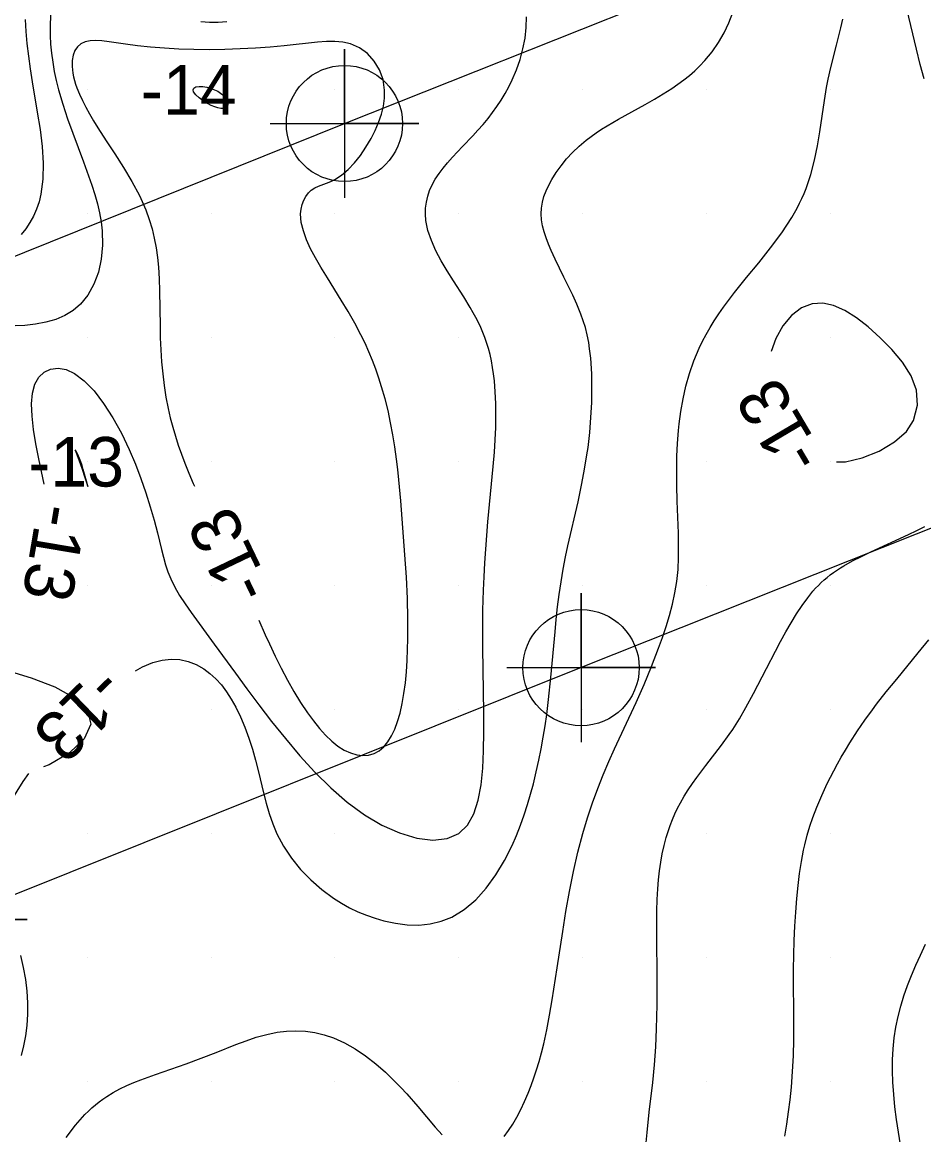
# Model space of a CAD drawing. Extents: x 2602990 to 2605851, y 618069 to 619180.
# Drawn here: x 2604237.38 to 2604273.75, y 618737.85 to 618782.73 of the extents above; entities that cross this region are included whole.
import ezdxf

# ---------------------------------------------------------------- set-up
doc = ezdxf.new("R2010")
doc.units = 0
for name, color, linetype in [('Default', 7, 'Continuous'), ('DTM Contours Minor', 7, 'Continuous'), ('DTM Contours Minor Text', 7, 'Continuous'), ('Exist DTM Scan Elevation Point', 7, 'Continuous'), ('Exist Structure Major Deck Tunnel Box Culvert', 7, 'Continuous'), ('Exist Structure Major Deck Tunnel Box Culvert Cogo Point CELL', 7, 'Continuous')]:
    doc.layers.add(name, color=color, linetype=linetype)

# ---------------------------------------------------------------- blocks, each defined once
blk = doc.blocks.new('POINT_DISPLAY')
at = {"layer": 'Default'}
blk.add_line((0, 0), (0, 0), dxfattribs=at)
blk = doc.blocks.new('EXIST STRUCTURE MAJOR DECK TUNNEL BOX CULVERT COGO POINT')
at = {"layer": 'Exist Structure Major Deck Tunnel Box Culvert Cogo Point CELL'}
blk.add_lwpolyline([(-0.06, 0), (0.06, 0), (0, 0), (0, 0.06), (0, -0.06)], dxfattribs=at)
blk.add_circle((0, 0), 0.04688, dxfattribs=at)

msp = doc.modelspace()

# ---------------------------------------------------------------- linework, layer by layer
at = {"layer": 'DTM Contours Minor'}
for points in [[(2604273.776, 618780.446), (2604273.614, 618781.033), (2604273.461, 618781.646), (2604272.925, 618783.904)], [(2604238.542, 618783.15), (2604238.512, 618782.684), (2604238.511, 618782.199), (2604238.529, 618781.844), (2604238.563, 618781.484), (2604238.612, 618781.118), (2604238.676, 618780.748), (2604238.755, 618780.375), (2604238.848, 618779.999), (2604239.017, 618779.421), (2604239.211, 618778.84), (2604239.422, 618778.259), (2604239.856, 618777.106), (2604240.063, 618776.539), (2604240.193, 618776.16), (2604240.312, 618775.784), (2604240.416, 618775.412), (2604240.502, 618775.043), (2604240.569, 618774.677), (2604240.611, 618774.314), (2604240.625, 618773.737), (2604240.573, 618773.178), (2604240.456, 618772.648), (2604240.275, 618772.16), (2604240.033, 618771.725), (2604239.731, 618771.355), (2604239.434, 618771.102), (2604239.101, 618770.899), (2604238.736, 618770.742), (2604238.342, 618770.626), (2604237.923, 618770.548), (2604237.484, 618770.503), (2604237.099, 618770.489)], [(2604241.951, 618756.569), (2604242.24, 618756.732), (2604242.657, 618756.906), (2604243.025, 618757), (2604243.386, 618757.036), (2604243.737, 618757.017), (2604244.076, 618756.945), (2604244.399, 618756.823), (2604244.705, 618756.652), (2604244.958, 618756.464), (2604245.195, 618756.245), (2604245.418, 618755.996), (2604245.626, 618755.721), (2604245.819, 618755.423), (2604245.998, 618755.104), (2604246.191, 618754.707), (2604246.367, 618754.289), (2604246.525, 618753.855), (2604246.669, 618753.41), (2604246.8, 618752.956), (2604246.919, 618752.497), (2604247.123, 618751.645), (2604247.23, 618751.223), (2604247.35, 618750.806), (2604247.49, 618750.396), (2604247.657, 618749.996), (2604247.924, 618749.49), (2604248.245, 618749.006), (2604248.613, 618748.551), (2604249.022, 618748.127), (2604249.466, 618747.739), (2604249.94, 618747.393), (2604250.261, 618747.191), (2604250.59, 618747.009), (2604250.927, 618746.847), (2604251.27, 618746.704), (2604251.617, 618746.582), (2604251.968, 618746.481), (2604252.441, 618746.379), (2604252.915, 618746.32), (2604253.383, 618746.311), (2604253.842, 618746.356), (2604254.289, 618746.461), (2604254.717, 618746.632), (2604255.215, 618746.935), (2604255.678, 618747.33), (2604256.105, 618747.802), (2604256.494, 618748.334), (2604256.842, 618748.912), (2604257.15, 618749.519), (2604257.329, 618749.928), (2604257.491, 618750.341), (2604257.637, 618750.757), (2604257.77, 618751.175), (2604257.892, 618751.594), (2604258.003, 618752.011), (2604258.118, 618752.486), (2604258.224, 618752.957), (2604258.318, 618753.424), (2604258.403, 618753.888), (2604258.479, 618754.349), (2604258.546, 618754.805), (2604258.621, 618755.405), (2604258.715, 618756.3), (2604258.879, 618758.133), (2604258.929, 618758.642), (2604258.984, 618759.146), (2604259.046, 618759.645), (2604259.12, 618760.156), (2604259.205, 618760.661), (2604259.3, 618761.164), (2604259.393, 618761.605), (2604259.805, 618763.388), (2604259.963, 618764.124), (2604260.072, 618764.695), (2604260.167, 618765.276), (2604260.208, 618765.57), (2604260.277, 618766.176), (2604260.327, 618766.785), (2604260.357, 618767.389), (2604260.367, 618767.977), (2604260.356, 618768.542), (2604260.316, 618769.173), (2604260.273, 618769.558), (2604260.235, 618769.809), (2604260.175, 618770.117), (2604260.101, 618770.413), (2604260.016, 618770.692), (2604259.92, 618770.959), (2604259.755, 618771.36), (2604259.592, 618771.718), (2604259.237, 618772.447), (2604258.882, 618773.172), (2604258.72, 618773.526), (2604258.611, 618773.781), (2604258.515, 618774.032), (2604258.435, 618774.279), (2604258.373, 618774.521), (2604258.333, 618774.76), (2604258.318, 618774.997), (2604258.329, 618775.233), (2604258.367, 618775.467), (2604258.43, 618775.699), (2604258.516, 618775.931), (2604258.622, 618776.161), (2604258.747, 618776.392), (2604258.921, 618776.669), (2604259.119, 618776.944), (2604259.34, 618777.215), (2604259.583, 618777.478), (2604259.847, 618777.732), (2604260.131, 618777.972), (2604260.331, 618778.125), (2604260.539, 618778.272), (2604260.754, 618778.414), (2604260.976, 618778.552), (2604261.437, 618778.821), (2604262.52, 618779.417), (2604262.884, 618779.623), (2604263.244, 618779.838), (2604263.595, 618780.063), (2604263.837, 618780.23), (2604264.071, 618780.404), (2604264.298, 618780.586), (2604264.516, 618780.777), (2604264.725, 618780.978), (2604264.924, 618781.189), (2604265.212, 618781.539), (2604265.471, 618781.912), (2604265.698, 618782.304), (2604265.89, 618782.711), (2604266.047, 618783.13)], [(2604237.499, 618782.84), (2604237.528, 618782.361), (2604237.574, 618781.869), (2604237.634, 618781.364), (2604237.705, 618780.848), (2604237.786, 618780.325), (2604237.992, 618779.098), (2604238.102, 618778.402), (2604238.187, 618777.715), (2604238.232, 618777.046), (2604238.221, 618776.402), (2604238.138, 618775.792), (2604238.061, 618775.486), (2604237.96, 618775.193), (2604237.837, 618774.914), (2604237.692, 618774.649), (2604237.526, 618774.4), (2604237.34, 618774.169)], [(2604238.267, 618764.097), (2604238.053, 618765.124), (2604237.938, 618765.725), (2604237.844, 618766.301), (2604237.783, 618766.84), (2604237.764, 618767.332), (2604237.797, 618767.766), (2604237.892, 618768.132), (2604238.051, 618768.415), (2604238.267, 618768.619), (2604238.529, 618768.74), (2604238.828, 618768.773), (2604239.15, 618768.717), (2604239.486, 618768.566), (2604239.885, 618768.268), (2604240.281, 618767.856), (2604240.667, 618767.351), (2604241.036, 618766.775), (2604241.383, 618766.148), (2604241.7, 618765.492), (2604241.951, 618764.906), (2604242.175, 618764.321), (2604242.375, 618763.744), (2604242.55, 618763.181), (2604242.704, 618762.64), (2604242.837, 618762.127), (2604242.999, 618761.458), (2604243.079, 618761.146), (2604243.165, 618760.845), (2604243.261, 618760.554), (2604243.374, 618760.271), (2604243.539, 618759.934), (2604243.733, 618759.601), (2604243.953, 618759.263), (2604244.197, 618758.915), (2604245.133, 618757.639), (2604245.981, 618756.473), (2604246.444, 618755.844), (2604246.932, 618755.194), (2604247.446, 618754.527), (2604248.002, 618753.831), (2604248.584, 618753.14), (2604249.193, 618752.471), (2604249.83, 618751.84), (2604250.494, 618751.264), (2604251.185, 618750.759), (2604251.896, 618750.343), (2604252.61, 618750.026), (2604253.301, 618749.821), (2604253.947, 618749.74), (2604254.521, 618749.796), (2604255, 618750), (2604255.348, 618750.335), (2604255.603, 618750.79), (2604255.781, 618751.342), (2604255.895, 618751.966), (2604255.961, 618752.64), (2604255.993, 618753.34), (2604256.005, 618754.105), (2604256.003, 618754.866), (2604255.969, 618757.495), (2604255.965, 618758.125), (2604255.971, 618759.015), (2604255.991, 618759.824), (2604256.013, 618760.356), (2604256.044, 618760.916), (2604256.082, 618761.472), (2604256.172, 618762.57), (2604256.388, 618764.813), (2604256.435, 618765.391), (2604256.466, 618765.889), (2604256.486, 618766.383), (2604256.494, 618766.871), (2604256.489, 618767.35), (2604256.468, 618767.817), (2604256.431, 618768.269), (2604256.399, 618768.542), (2604256.359, 618768.808), (2604256.312, 618769.068), (2604256.256, 618769.322), (2604256.191, 618769.57), (2604256.117, 618769.812), (2604256.045, 618770.018), (2604255.965, 618770.221), (2604255.879, 618770.421), (2604255.786, 618770.619), (2604255.686, 618770.816), (2604255.579, 618771.011), (2604255.457, 618771.223), (2604255.194, 618771.647), (2604254.776, 618772.297), (2604254.526, 618772.697), (2604254.289, 618773.105), (2604254.073, 618773.516), (2604253.891, 618773.927), (2604253.753, 618774.334), (2604253.669, 618774.733), (2604253.649, 618774.985), (2604253.654, 618775.231), (2604253.686, 618775.473), (2604253.741, 618775.709), (2604253.82, 618775.94), (2604253.921, 618776.166), (2604254.049, 618776.397), (2604254.198, 618776.623), (2604254.364, 618776.846), (2604254.545, 618777.066), (2604254.738, 618777.284), (2604255.144, 618777.716), (2604255.561, 618778.152), (2604255.769, 618778.377), (2604255.975, 618778.608), (2604256.175, 618778.847), (2604256.359, 618779.085), (2604256.536, 618779.332), (2604256.704, 618779.588), (2604256.863, 618779.852), (2604257.011, 618780.124), (2604257.149, 618780.406), (2604257.321, 618780.813), (2604257.467, 618781.233), (2604257.584, 618781.661), (2604257.669, 618782.094), (2604257.719, 618782.525), (2604257.73, 618782.953)], [(2604245.639, 618782.751), (2604245.293, 618782.718), (2604244.943, 618782.717), (2604244.591, 618782.745)], [(2604256.828, 618737.783), (2604257.007, 618738.02), (2604257.178, 618738.281), (2604257.342, 618738.564), (2604257.499, 618738.868), (2604257.649, 618739.189), (2604257.792, 618739.525), (2604257.912, 618739.83), (2604258.026, 618740.144), (2604258.134, 618740.47), (2604258.237, 618740.807), (2604258.333, 618741.155), (2604258.423, 618741.514), (2604258.548, 618742.082), (2604258.66, 618742.674), (2604258.765, 618743.29), (2604258.963, 618744.58), (2604259.187, 618746.049), (2604259.32, 618746.857), (2604259.466, 618747.666), (2604259.627, 618748.465), (2604259.804, 618749.246), (2604260, 618750), (2604260.188, 618750.631), (2604260.39, 618751.236), (2604260.603, 618751.816), (2604260.824, 618752.371), (2604261.05, 618752.903), (2604261.279, 618753.414), (2604262.155, 618755.287), (2604262.316, 618755.648), (2604262.471, 618756.01), (2604262.768, 618756.738), (2604263.049, 618757.475), (2604263.207, 618757.913), (2604263.357, 618758.355), (2604263.494, 618758.801), (2604263.615, 618759.252), (2604263.715, 618759.707), (2604263.79, 618760.167), (2604263.839, 618760.653), (2604263.862, 618761.143), (2604263.865, 618761.632), (2604263.854, 618762.121), (2604263.805, 618763.405), (2604263.79, 618764.036), (2604263.788, 618764.661), (2604263.798, 618765.229), (2604263.821, 618765.743), (2604263.86, 618766.263), (2604263.888, 618766.527), (2604263.954, 618767.029), (2604264.043, 618767.537), (2604264.157, 618768.05), (2604264.301, 618768.563), (2604264.477, 618769.074), (2604264.688, 618769.579), (2604264.824, 618769.859), (2604264.971, 618770.138), (2604265.13, 618770.414), (2604265.301, 618770.69), (2604265.482, 618770.964), (2604265.675, 618771.239), (2604266.124, 618771.832), (2604266.604, 618772.427), (2604267.094, 618773.026), (2604267.574, 618773.628), (2604268.026, 618774.236), (2604268.428, 618774.85), (2604268.541, 618775.042), (2604268.647, 618775.235), (2604268.746, 618775.429), (2604268.838, 618775.624), (2604268.924, 618775.821), (2604269.004, 618776.018), (2604269.197, 618776.588), (2604269.347, 618777.164), (2604269.464, 618777.74), (2604269.558, 618778.309), (2604269.745, 618779.578), (2604269.834, 618780.096), (2604269.899, 618780.43), (2604270.003, 618780.899), (2604270.231, 618781.81), (2604270.405, 618782.511), (2604270.482, 618782.862)], [(2604249.038, 618775.962), (2604249.185, 618776.05), (2604249.339, 618776.121), (2604249.663, 618776.241), (2604249.831, 618776.307), (2604250, 618776.389), (2604250.267, 618776.563), (2604250.529, 618776.789), (2604250.783, 618777.058), (2604251.025, 618777.361), (2604251.25, 618777.689), (2604251.455, 618778.035), (2604251.62, 618778.361), (2604251.76, 618778.691), (2604251.872, 618779.021), (2604251.953, 618779.349), (2604251.998, 618779.672), (2604252.005, 618779.985), (2604251.942, 618780.417), (2604251.799, 618780.814), (2604251.587, 618781.166), (2604251.313, 618781.464), (2604250.988, 618781.697), (2604250.621, 618781.857), (2604250.319, 618781.925), (2604249.998, 618781.954), (2604249.656, 618781.951), (2604249.292, 618781.926), (2604247.955, 618781.783), (2604247.384, 618781.732), (2604246.789, 618781.688), (2604246.177, 618781.654), (2604245.555, 618781.632), (2604244.93, 618781.623), (2604244.313, 618781.63), (2604243.708, 618781.651), (2604243.122, 618781.685), (2604242.562, 618781.729), (2604242.037, 618781.782), (2604241.555, 618781.842), (2604240.888, 618781.939), (2604240.601, 618781.975), (2604240.345, 618781.993), (2604240.12, 618781.985), (2604239.925, 618781.945), (2604239.754, 618781.864), (2604239.617, 618781.744), (2604239.512, 618781.588), (2604239.44, 618781.401), (2604239.401, 618781.185), (2604239.396, 618780.945), (2604239.407, 618780.813), (2604239.426, 618780.676), (2604239.455, 618780.534), (2604239.492, 618780.387), (2604239.538, 618780.235), (2604239.592, 618780.079), (2604239.691, 618779.832), (2604239.809, 618779.576), (2604239.943, 618779.311), (2604240.094, 618779.037), (2604240.258, 618778.756), (2604240.436, 618778.467), (2604240.766, 618777.952), (2604241.115, 618777.419), (2604241.466, 618776.87), (2604241.803, 618776.309), (2604242.109, 618775.738), (2604242.369, 618775.16), (2604242.507, 618774.78), (2604242.621, 618774.398), (2604242.712, 618774.014), (2604242.784, 618773.627), (2604242.839, 618773.238), (2604242.878, 618772.846), (2604242.908, 618772.376), (2604242.925, 618771.902), (2604242.943, 618770.472), (2604242.953, 618769.995), (2604242.973, 618769.51), (2604243.005, 618769.029), (2604243.05, 618768.55), (2604243.109, 618768.076), (2604243.182, 618767.607), (2604243.271, 618767.145), (2604243.358, 618766.769), (2604243.455, 618766.397), (2604243.563, 618766.029), (2604243.681, 618765.665), (2604243.808, 618765.303), (2604243.944, 618764.943), (2604244.108, 618764.535), (2604244.282, 618764.129), (2604244.332, 618764.019)], [(2604244.286, 618780), (2604244.31, 618780.077), (2604244.392, 618780.123), (2604244.516, 618780.141), (2604244.669, 618780.135), (2604244.835, 618780.109), (2604245, 618780.065), (2604245.142, 618780.011), (2604245.269, 618779.947), (2604245.38, 618779.875), (2604245.475, 618779.798), (2604245.552, 618779.718), (2604245.612, 618779.637), (2604245.65, 618779.568), (2604245.672, 618779.501), (2604245.68, 618779.439), (2604245.673, 618779.383), (2604245.65, 618779.335), (2604245.611, 618779.297), (2604245.555, 618779.27), (2604245.481, 618779.256), (2604245.39, 618779.258), (2604245.28, 618779.277), (2604245.15, 618779.315), (2604245, 618779.375), (2604244.852, 618779.451), (2604244.685, 618779.56), (2604244.521, 618779.684), (2604244.385, 618779.809), (2604244.299, 618779.919), (2604244.286, 618780)], [(2604246.925, 618758.61), (2604247.184, 618758.023), (2604247.354, 618757.651), (2604247.587, 618757.159), (2604247.829, 618756.672), (2604248.082, 618756.194), (2604248.343, 618755.73), (2604248.614, 618755.287), (2604248.893, 618754.869), (2604249.13, 618754.544), (2604249.373, 618754.244), (2604249.62, 618753.973), (2604249.869, 618753.734), (2604250.122, 618753.531), (2604250.375, 618753.369), (2604250.628, 618753.251), (2604250.877, 618753.177), (2604251.121, 618753.149), (2604251.355, 618753.165), (2604251.576, 618753.228), (2604251.781, 618753.339), (2604251.968, 618753.496), (2604252.135, 618753.697), (2604252.284, 618753.937), (2604252.415, 618754.213), (2604252.529, 618754.52), (2604252.626, 618754.853), (2604252.714, 618755.241), (2604252.784, 618755.651), (2604252.84, 618756.08), (2604252.881, 618756.523), (2604252.911, 618756.977), (2604252.93, 618757.437), (2604252.94, 618757.846), (2604252.943, 618758.256), (2604252.941, 618758.667), (2604252.92, 618759.489), (2604252.88, 618760.349), (2604252.822, 618761.245), (2604252.657, 618763.424), (2604252.582, 618764.268), (2604252.538, 618764.69), (2604252.487, 618765.111), (2604252.419, 618765.601), (2604252.338, 618766.089), (2604252.246, 618766.577), (2604252.14, 618767.062), (2604252.019, 618767.543), (2604251.883, 618768.021), (2604251.77, 618768.378), (2604251.647, 618768.732), (2604251.513, 618769.083), (2604251.369, 618769.432), (2604251.212, 618769.78), (2604251.044, 618770.126), (2604250.795, 618770.593), (2604250.529, 618771.056), (2604250.253, 618771.515), (2604249.697, 618772.417), (2604249.43, 618772.857), (2604249.214, 618773.229), (2604249.019, 618773.596), (2604248.853, 618773.956), (2604248.724, 618774.31), (2604248.64, 618774.658), (2604248.611, 618775), (2604248.633, 618775.191), (2604248.679, 618775.374), (2604248.745, 618775.547), (2604248.829, 618775.706), (2604248.928, 618775.845), (2604249.038, 618775.962)], [(2604273.333, 618766.667), (2604273.504, 618767.284), (2604273.458, 618767.885), (2604273.24, 618768.464), (2604272.895, 618769.014), (2604272.466, 618769.528), (2604272, 618770), (2604271.515, 618770.439), (2604271.038, 618770.812), (2604270.572, 618771.105), (2604270.118, 618771.305), (2604269.678, 618771.4), (2604269.253, 618771.374), (2604268.822, 618771.206), (2604268.424, 618770.906), (2604268.074, 618770.489), (2604267.786, 618769.973), (2604267.601, 618769.447)], [(2604270.231, 618765), (2604270.6, 618765), (2604271.274, 618765.154), (2604271.954, 618765.432), (2604272.57, 618765.798), (2604273.053, 618766.221), (2604273.333, 618766.667)], [(2604239.746, 618765), (2604239.7, 618765.127), (2604239.615, 618765.323), (2604239.551, 618765.44), (2604239.522, 618765.478), (2604239.528, 618765.444), (2604239.785, 618764.747), (2604239.925, 618764.324), (2604240.024, 618764), (2604240, 618764.118), (2604239.848, 618764.69), (2604239.798, 618764.855), (2604239.746, 618765)], [(2604262.558, 618737.539), (2604262.595, 618737.946), (2604262.682, 618738.754), (2604262.818, 618739.961), (2604262.885, 618740.674), (2604262.938, 618741.393), (2604262.976, 618742.123), (2604262.991, 618742.602), (2604262.999, 618743.085), (2604263.002, 618744.061), (2604262.983, 618745.974), (2604262.983, 618746.435), (2604262.988, 618746.889), (2604263.001, 618747.336), (2604263.025, 618747.772), (2604263.054, 618748.139), (2604263.094, 618748.497), (2604263.144, 618748.846), (2604263.204, 618749.185), (2604263.276, 618749.515), (2604263.361, 618749.835), (2604263.437, 618750.085), (2604263.522, 618750.329), (2604263.615, 618750.566), (2604263.716, 618750.798), (2604263.824, 618751.024), (2604263.94, 618751.245), (2604264.091, 618751.507), (2604264.252, 618751.763), (2604264.42, 618752.014), (2604264.595, 618752.26), (2604264.959, 618752.743), (2604265.595, 618753.569), (2604265.905, 618753.997), (2604266.045, 618754.204), (2604266.317, 618754.634), (2604266.581, 618755.085), (2604266.887, 618755.645), (2604267.412, 618756.665), (2604267.767, 618757.358), (2604267.973, 618757.748), (2604268.184, 618758.132), (2604268.398, 618758.504), (2604268.617, 618758.862), (2604268.842, 618759.2), (2604269.073, 618759.516), (2604269.283, 618759.775), (2604269.392, 618759.897), (2604269.502, 618760.014), (2604269.617, 618760.126), (2604269.734, 618760.233), (2604269.856, 618760.337), (2604269.983, 618760.436), (2604270.114, 618760.532), (2604270.389, 618760.715), (2604270.534, 618760.804), (2604270.877, 618760.997), (2604271.241, 618761.184), (2604271.621, 618761.368), (2604273.144, 618762.065), (2604273.47, 618762.222), (2604273.79, 618762.389)], [(2604268.15, 618737.796), (2604268.228, 618738.278), (2604268.299, 618738.768), (2604268.362, 618739.264), (2604268.415, 618739.765), (2604268.463, 618740.396), (2604268.495, 618741.036), (2604268.512, 618741.689), (2604268.515, 618742.244), (2604268.503, 618744.526), (2604268.508, 618745.097), (2604268.524, 618745.686), (2604268.55, 618746.265), (2604268.586, 618746.83), (2604268.631, 618747.376), (2604268.684, 618747.899), (2604268.746, 618748.394), (2604268.82, 618748.877), (2604268.905, 618749.329), (2604268.952, 618749.545), (2604269.053, 618749.94), (2604269.162, 618750.3), (2604269.283, 618750.65), (2604269.44, 618751.06), (2604269.64, 618751.536), (2604269.862, 618752.017), (2604270.121, 618752.532), (2604270.269, 618752.807), (2604270.425, 618753.086), (2604270.59, 618753.369), (2604270.764, 618753.655), (2604271.084, 618754.151), (2604271.37, 618754.569), (2604271.68, 618754.997), (2604271.845, 618755.214), (2604272.241, 618755.718), (2604272.662, 618756.234), (2604273.533, 618757.287), (2604273.963, 618757.818)], [(2604233.446, 618756.554), (2604233.712, 618756.691), (2604233.944, 618756.798), (2604234.166, 618756.875), (2604234.401, 618756.921), (2604234.671, 618756.935), (2604235, 618756.917), (2604235.789, 618756.8), (2604236.742, 618756.586), (2604237.75, 618756.287), (2604238.702, 618755.914), (2604239.489, 618755.481), (2604240, 618755), (2604240.148, 618754.413), (2604239.885, 618753.821), (2604239.295, 618753.262), (2604238.466, 618752.779), (2604238.241, 618752.694)], [(2604236.938, 618751.317), (2604237.418, 618752.107), (2604237.654, 618752.422)], [(2604272.821, 618737.444), (2604272.733, 618737.955), (2604272.655, 618738.463), (2604272.589, 618738.969), (2604272.539, 618739.471), (2604272.505, 618739.97), (2604272.492, 618740.422), (2604272.496, 618740.869), (2604272.52, 618741.313), (2604272.563, 618741.753), (2604272.628, 618742.188), (2604272.714, 618742.618), (2604272.822, 618743.038), (2604272.951, 618743.455), (2604273.097, 618743.868), (2604273.258, 618744.279), (2604273.432, 618744.689), (2604273.616, 618745.098), (2604273.821, 618745.538)], [(2604237.357, 618741.041), (2604237.455, 618741.439), (2604237.53, 618741.842), (2604237.581, 618742.251), (2604237.61, 618742.708), (2604237.61, 618743.171), (2604237.581, 618743.64), (2604237.524, 618744.115), (2604237.439, 618744.596), (2604237.327, 618745.082)], [(2604239.161, 618737.737), (2604239.529, 618738.231), (2604239.913, 618738.667), (2604240.054, 618738.807), (2604240.197, 618738.939), (2604240.343, 618739.062), (2604240.49, 618739.179), (2604240.64, 618739.288), (2604240.792, 618739.39), (2604241.056, 618739.552), (2604241.327, 618739.697), (2604241.603, 618739.831), (2604241.884, 618739.953), (2604242.169, 618740.067), (2604242.76, 618740.284), (2604243.993, 618740.709), (2604244.603, 618740.934), (2604245.203, 618741.17), (2604246.004, 618741.492), (2604246.413, 618741.645), (2604246.826, 618741.783), (2604247.245, 618741.897), (2604247.668, 618741.982), (2604248.047, 618742.027), (2604248.427, 618742.04), (2604248.808, 618742.022), (2604249.188, 618741.97), (2604249.565, 618741.883), (2604249.938, 618741.76), (2604250.381, 618741.563), (2604250.815, 618741.318), (2604251.237, 618741.032), (2604251.646, 618740.713), (2604252.039, 618740.368), (2604252.416, 618740.004), (2604252.658, 618739.752), (2604252.893, 618739.497), (2604253.34, 618738.987), (2604254.049, 618738.152), (2604254.327, 618737.84)]]:
    msp.add_lwpolyline(points, dxfattribs=at)
at = {"layer": 'Exist Structure Major Deck Tunnel Box Culvert'}
for p, q in [((2604250.383, 618778.646), (2604275.294, 618788.565)), ((2604250.383, 618778.646), (2604275.294, 618788.565)), ((2604220.595, 618766.669), (2604250.383, 618778.646)), ((2604220.595, 618766.669), (2604250.383, 618778.646)), ((2604283.458, 618766.061), (2604259.929, 618756.694)), ((2604283.458, 618766.061), (2604259.929, 618756.694)), ((2604259.929, 618756.694), (2604234.585, 618746.537)), ((2604259.929, 618756.694), (2604234.585, 618746.537))]:
    msp.add_line(p, q, dxfattribs=at)

# ---------------------------------------------------------------- block references
at = {"layer": 'Exist DTM Scan Elevation Point', "xscale": 1.3123333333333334, "yscale": 1.3123333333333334}
for p in [(2604240, 618780), (2604245, 618780), (2604250, 618780), (2604255, 618780), (2604260, 618780), (2604265, 618780), (2604270, 618780), (2604240, 618775), (2604245, 618775), (2604250, 618775), (2604255, 618775), (2604260, 618775), (2604265, 618775), (2604270, 618775), (2604240, 618770), (2604245, 618770), (2604250, 618770), (2604255, 618770), (2604260, 618770), (2604265, 618770), (2604270, 618770), (2604240, 618765), (2604245, 618765), (2604250, 618765), (2604255, 618765), (2604260, 618765), (2604265, 618765), (2604270, 618765), (2604240, 618760), (2604245, 618760), (2604250, 618760), (2604255, 618760), (2604260, 618760), (2604265, 618760), (2604270, 618760), (2604240, 618755), (2604245, 618755), (2604250, 618755), (2604255, 618755), (2604260, 618755), (2604265, 618755), (2604270, 618755), (2604240, 618750), (2604245, 618750), (2604250, 618750), (2604255, 618750), (2604260, 618750), (2604265, 618750), (2604270, 618750), (2604240, 618745), (2604245, 618745), (2604250, 618745), (2604255, 618745), (2604260, 618745), (2604265, 618745), (2604270, 618745), (2604240, 618740), (2604245, 618740), (2604250, 618740), (2604255, 618740), (2604260, 618740), (2604265, 618740), (2604270, 618740)]:
    msp.add_blockref('POINT_DISPLAY', p, dxfattribs=at)
at = {"layer": 'Exist Structure Major Deck Tunnel Box Culvert Cogo Point CELL', "xscale": 50, "yscale": 50}
for p in [(2604250.383, 618778.646), (2604259.929, 618756.694), (2604234.585, 618746.537)]:
    msp.add_blockref('EXIST STRUCTURE MAJOR DECK TUNNEL BOX CULVERT COGO POINT', p, dxfattribs=at)

# ---------------------------------------------------------------- texts
at = {"layer": 'DTM Contours Minor Text'}
for s, p in [('-14', (2604242.168, 618779)), ('-13', (2604237.628, 618764))]:
    msp.add_text(s, height=2, dxfattribs=at).set_placement(p)
for rotation, p in [(120.597, (2604269.777, 618765.209)), (260.4084, (2604238.031, 618763.385)), (115.6116, (2604247.465, 618759.846)), (223.9775, (2604240.478, 618756.848))]:
    msp.add_text('-13', height=2, rotation=rotation, dxfattribs=at).set_placement(p)

doc.saveas('drawing.dxf')
